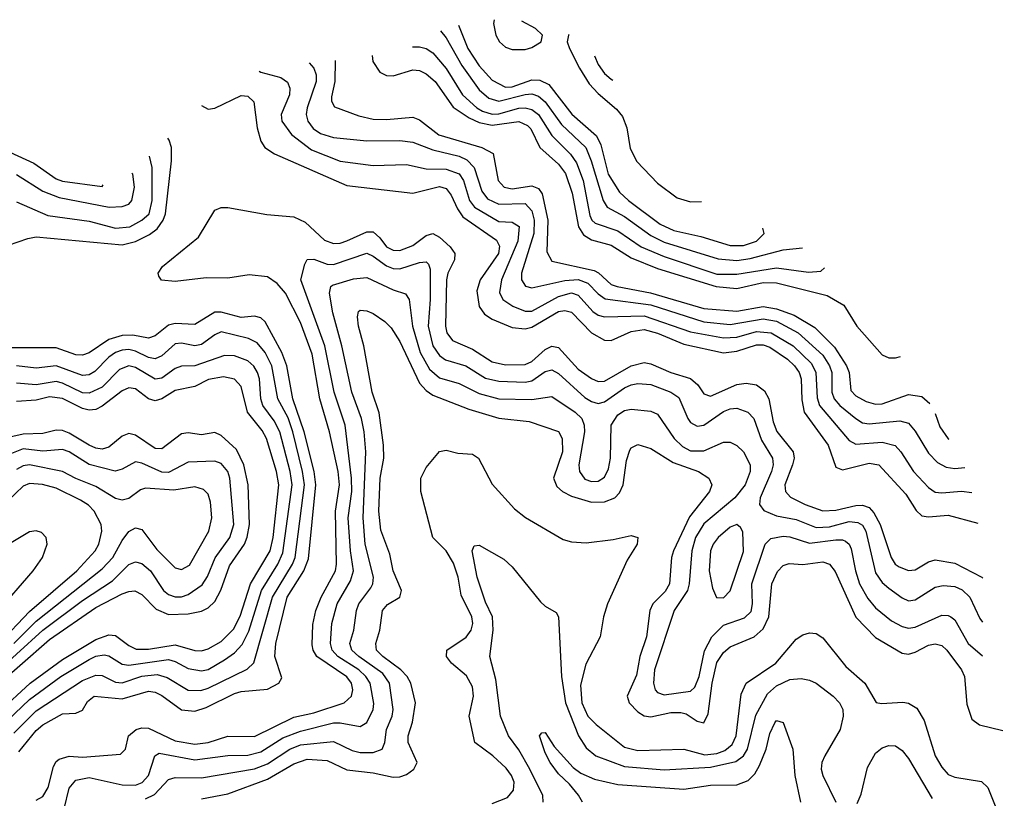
# Model space of a CAD drawing. Header units: inches. Extents: x 501365 to 657855, y 482276 to 547543.
# Tile 782 of 957: x 602080 to 605059, y 542621 to 544977. Entities that reach past the tile are written whole.
import ezdxf

# ---------------------------------------------------------------- set-up
doc = ezdxf.new("R2010")
doc.units = ezdxf.units.IN
doc.header["$MEASUREMENT"] = 0
doc.layers.add('A6504', color=7, linetype='Continuous')

msp = doc.modelspace()

# ---------------------------------------------------------------- linework, layer by layer
at = {"layer": 'A6504', "color": 5}
for points, elevation in [([(603407.8, 544960.7), (603435.9, 544890), (603470, 544836.9), (603510, 544793.8), (603550, 544772.9), (603570, 544773.6), (603630, 544794.6), (603653.6, 544793.6), (603681.1, 544781.1), (603751, 544691), (603825.4, 544625.5), (603838.3, 544598.3), (603860.4, 544510), (603895.5, 544455.5), (603922.5, 544430), (604018.4, 544358.4), (604059.5, 544339.5), (604141.4, 544321.4), (604230, 544294.3), (604270, 544293.6), (604310, 544306.7), (604333, 544330), (604329.2, 544346)], 3680), ([(603515.9, 544977), (603514.1, 544965.9), (603520.6, 544930), (603531.5, 544910), (603550, 544894.3), (603570, 544886.9), (603610, 544886.9), (603630, 544893), (603658.1, 544910), (603662.1, 544930), (603641.3, 544950), (603599.6, 544972.6)], 3720), ([(603353.6, 544942.8), (603370, 544921.9), (603418.3, 544838.3), (603470, 544764.6), (603499.8, 544739.8), (603530, 544730.3), (603610, 544750.6), (603630, 544752.2), (603650, 544745.9), (603670, 544728.7), (603719.5, 544659.5), (603793, 544590), (603809.6, 544550), (603845.2, 544430), (603857.2, 544410), (603910, 544381.2), (603990, 544323.9), (604030, 544304), (604193.8, 544253.8), (604250, 544248.8), (604290, 544254.5), (604390, 544280.5), (604449, 544287.1)], 3660), ([(603742.8, 544932.6), (603740.4, 544930), (603736.8, 544910), (603744.1, 544890), (603773.8, 544830), (603803.3, 544783.2), (603830, 544753.7), (603886, 544706), (603903.7, 544683.7), (603917.2, 544650), (603927.2, 544587.2), (603947.9, 544547.9), (604010, 544482.3), (604070, 544438.3), (604110, 544425.7), (604143.5, 544427.1)], 3720), ([(603269, 544895.2), (603290, 544894.9), (603310, 544889.7), (603330, 544876.9), (603370, 544829.7), (603419.9, 544750), (603463.5, 544710), (603480.2, 544700.2), (603510, 544691), (603530, 544692.2), (603590, 544709.3), (603610, 544710.5), (603630, 544705.5), (603650, 544690.4), (603690, 544626.9), (603747.1, 544570), (603764.4, 544544.4), (603784.6, 544490), (603804.9, 544384.9), (603810.9, 544370.9), (603821.8, 544361.8), (603890, 544337.9), (603961, 544290), (604030, 544260.3), (604190, 544207.1), (604250, 544206.9), (604370, 544226.5), (604467.2, 544212.8), (604504.2, 544215.8), (604515.7, 544225.8)], 3640), ([(603146.6, 544869.1), (603148.1, 544850), (603170, 544818.5), (603190, 544808), (603210, 544806.9), (603270, 544825.3), (603290, 544823.5), (603310, 544813.3), (603337.3, 544790), (603392.1, 544712.1), (603439.6, 544679.6), (603470, 544666), (603510, 544657.8), (603590, 544669.1), (603617, 544657), (603626.6, 544646.6), (603654.4, 544590), (603710, 544539.7), (603731.6, 544511.6), (603752.2, 544452.2), (603770.5, 544350), (603785.8, 544325.8), (603810, 544310.6), (603870, 544295.2), (603930, 544256.6), (604010, 544224.4), (604187.1, 544170), (604250, 544164), (604330, 544181.8), (604370, 544181.3), (604523, 544143), (604573.4, 544113.4), (604612.7, 544050), (604690, 543963.1), (604710, 543954.1), (604730, 543953.5), (604745.8, 543957.7)], 3620), ([(603818.9, 544867.3), (603830, 544841.1), (603850, 544814.3), (603870, 544796.6), (603874.6, 544793.7)], 3740), ([(602956.2, 544846.1), (602969.6, 544830), (602977, 544810), (602976.8, 544790), (602949.5, 544710), (602946.8, 544690), (602951.6, 544670), (602968.2, 544648.2), (602990, 544633), (603030, 544620.7), (603130, 544610.8), (603230, 544611.1), (603270, 544606.7), (603330, 544583.5), (603410, 544563.8), (603433.1, 544553.1), (603455, 544530), (603478.5, 544458.5), (603495.5, 544435.5), (603530, 544418.4), (603610, 544420.5), (603630, 544398.9), (603636.6, 544370), (603635.8, 544330), (603598.3, 544210), (603598.5, 544190), (603610.8, 544170.8), (603630, 544166.1), (603730, 544188.3), (603770, 544191.1), (603799.6, 544179.6), (603830, 544147.4), (603852, 544132), (603990, 544114.4), (604150, 544063), (604230, 544054.4), (604330, 544072.3), (604370, 544064.6), (604436, 544030), (604510, 543961.7), (604530.8, 543930), (604537.9, 543910), (604537.9, 543850), (604544.9, 543830), (604561.9, 543810), (604610, 543770.1), (604630, 543757.6), (604650, 543753.8), (604743.8, 543763.8), (604770, 543756.1), (604790, 543732.4), (604830, 543665.1), (604857.6, 543637.6), (604883.1, 543623.1), (604910, 543619.5), (604939.6, 543622.4)], 3560), ([(603034.6, 544853.3), (603033.5, 544790), (603023.7, 544743.7), (603023.6, 544730), (603033, 544713), (603106.4, 544686.4), (603150, 544676.4), (603190, 544674.8), (603270, 544682), (603290, 544674.1), (603348.7, 544628.6), (603478.8, 544590), (603512.5, 544572.5), (603527.8, 544490), (603546, 544470), (603570, 544465.7), (603630, 544474.8), (603650, 544466.5), (603660.7, 544450), (603678, 544370), (603674.8, 544274.8), (603690, 544246.6), (603818.4, 544218.4), (603831.6, 544211.6), (603870, 544176.3), (603887.8, 544170), (603988.9, 544151), (604150, 544103.2), (604250, 544094.7), (604330, 544108.9), (604370, 544102.6), (604423.2, 544083.2), (604486, 544046), (604545.8, 543985.8), (604582.4, 543930), (604589.8, 543910), (604595.4, 543855.4), (604610, 543838.7), (604641.7, 543821.7), (604670, 543813.8), (604690, 543814.4), (604770, 543842.7), (604810, 543836.9), (604833.8, 543816.2)], 3580), ([(602804.7, 544820.9), (602810, 544818.3), (602870, 544801.7), (602890, 544787.9), (602897.8, 544770), (602896.3, 544750), (602870.9, 544690), (602872.8, 544670), (602902.5, 544630), (602962.9, 544582.9), (603050, 544549.1), (603150, 544535.9), (603250, 544538.4), (603310, 544526.1), (603370, 544524.7), (603410, 544510.7), (603422.5, 544490), (603441.6, 544430), (603456.7, 544410), (603530, 544366.3), (603570, 544364.6), (603590.9, 544350.9), (603587, 544307), (603538.3, 544190), (603531.6, 544151.6), (603542.3, 544130), (603572.5, 544110), (603610, 544095.6), (603630, 544095.2), (603710, 544139.5), (603750, 544150.7), (603770, 544143.9), (603813.9, 544093.9), (603830, 544082.6), (603850, 544077.6), (603970, 544081), (604110, 544032.3), (604210, 544014.1), (604250, 544016.8), (604310, 544033.4), (604354, 544030), (604420.7, 543990), (604476.4, 543936.4), (604489.6, 543910), (604492.9, 543832.9), (604500.5, 543810), (604590, 543703.4), (604610, 543693), (604690, 543698.4), (604728.8, 543688.8), (604746.3, 543670), (604784.3, 543610), (604830, 543561.4), (604850, 543548), (604870, 543545.5), (604930, 543550.8), (604961.2, 543546.2)], 3540), ([(602630.1, 544717.7), (602650, 544706), (602670, 544709.1), (602750, 544748.1), (602770, 544745.5), (602788.4, 544728.4), (602798.1, 544650), (602809.3, 544609.3), (602822, 544590), (602851.4, 544571.4), (603070, 544475.3), (603270, 544452.1), (603350, 544472.6), (603370, 544465.8), (603385.8, 544445.8), (603404.7, 544404.7), (603420.9, 544380.9), (603522.6, 544310), (603531.8, 544291.8), (603529.2, 544270), (603473.5, 544190), (603463.7, 544156.2), (603470, 544109.5), (603486, 544086), (603510, 544070.7), (603570, 544045.5), (603610, 544041.8), (603630, 544046.5), (603710, 544094.2), (603730, 544096.8), (603750, 544092.4), (603810, 544029.7), (603850, 544007.1), (603870, 544006.6), (603930, 544033.6), (603970, 544039.5), (604010, 544028.7), (604090, 543994.9), (604210, 543969.3), (604250, 543974.2), (604310, 543993.5), (604330, 543993.1), (604350, 543986.5), (604403.4, 543950), (604425, 543930), (604438.5, 543910), (604444.8, 543890), (604446.6, 543826.6), (604454.2, 543790), (604526.7, 543690), (604550, 543622.9), (604570, 543615), (604650, 543635.8), (604679.8, 543630), (604761.5, 543541.5), (604792.3, 543492.3), (604810, 543476), (604830, 543473.2), (604890, 543478.1), (604979.6, 543453.8)], 3520), ([(602045.6, 544294.4), (602104.5, 544315.5), (602130, 544319.6), (602390, 544296.2), (602430, 544306.4), (602472.9, 544327.1), (602495.5, 544344.5), (602514.2, 544370), (602521.3, 544390), (602539.7, 544550), (602539.6, 544590), (602532.4, 544612.4), (602527.8, 544618.5)], 3520), ([(602050, 544576), (602122.8, 544542.8), (602190, 544495.1), (602210, 544488.5), (602330, 544472), (602332.6, 544477)], 3580), ([(602070, 544426.4), (602165, 544385), (602290, 544367.8), (602370, 544345.9), (602413.1, 544350), (602450, 544370.1), (602471.4, 544390), (602481.2, 544430), (602481.3, 544530), (602472.4, 544564.3)], 3540), ([(602070, 544508.8), (602150, 544458.1), (602199.1, 544439.1), (602350.6, 544409.4), (602390, 544411.7), (602410, 544419.3), (602419.7, 544430), (602427.4, 544470), (602422.3, 544510), (602419.8, 544513)], 3560), ([(602130, 542616), (602150, 542626.9), (602166, 542654), (602182.2, 542717.8), (602190, 542732.9), (602199.9, 542740.1), (602230, 542748.5), (602270, 542746.1), (602385, 542755), (602400.2, 542770), (602409.7, 542810.3), (602432.9, 542830), (602450, 542834.7), (602470, 542833.2), (602550, 542795.5), (602610, 542785.2), (602650, 542789.8), (602710, 542809.4), (602790, 542808.1), (602910, 542867), (602970, 542879.8), (603062, 542910), (603084.1, 542930), (603088.5, 542950), (603084.1, 542970), (603070, 542989), (602979.2, 543050), (602967.7, 543070), (602965.4, 543085.4), (602967.5, 543147.6), (602975.9, 543190), (602991.9, 543230), (603035.4, 543310), (603038.5, 543330), (603035.9, 543490), (603047.9, 543570), (603043.9, 543610), (603017.9, 543730), (602988.4, 543830), (602965.1, 543965.1), (602930, 544061.2), (602884.2, 544150), (602859.2, 544179.2), (602830, 544199.3), (602774.5, 544205.5), (602710, 544195.3), (602643.8, 544196.2), (602550, 544185.4), (602509.2, 544189.2), (602500.7, 544200.7), (602498.7, 544210), (602512.5, 544230), (602621.2, 544318.8), (602670, 544400.9), (602690, 544409.1), (602710, 544409.2), (602827.8, 544387.8), (602910, 544380.1), (602944.2, 544364.1), (603002.5, 544310), (603030, 544299.5), (603050, 544300.4), (603070, 544307.5), (603130, 544335.1), (603150, 544335), (603170, 544317.2), (603190, 544290), (603210, 544279.5), (603230, 544278.4), (603270, 544294), (603310, 544323.8), (603330, 544330.1), (603350, 544319.3), (603382.8, 544290), (603396.9, 544270), (603395.7, 544250), (603375.2, 544210), (603371, 544190), (603368.2, 544050), (603372.4, 544030), (603390, 544006.4), (603450, 543979.8), (603510, 543941.7), (603550, 543933.2), (603610, 543933.9), (603630, 543943.2), (603670, 543979.5), (603690, 543989.4), (603710, 543985), (603770, 543920.1), (603810, 543891.4), (603830, 543882.5), (603850, 543883.6), (603930, 543929.3), (603970, 543939.5), (603990, 543936.1), (604050, 543909.8), (604110, 543891.6), (604131.9, 543871.9), (604150, 543845), (604170, 543838.1), (604250, 543873.6), (604277.8, 543877.8), (604310, 543872.1), (604333.9, 543853.9), (604347.1, 543830), (604360.5, 543760.5), (604371.1, 543731.1), (604420.4, 543670), (604423.9, 543650), (604418.9, 543630), (604395.3, 543570), (604397.5, 543550), (604412.5, 543532.5), (604457, 543510), (604510, 543491.2), (604550, 543493.5), (604610, 543507.6), (604630, 543508.7), (604650, 543501.1), (604665, 543485), (604683.6, 543450), (604716.6, 543350), (604729.6, 543330), (604741.3, 543321.3), (604770, 543310.5), (604790, 543312.9), (604830, 543336.7), (604850, 543342.4), (604910, 543333), (604991.9, 543290), (604994.9, 543287.3)], 3480), ([(602214.1, 542590), (602230, 542652.2), (602250, 542676.3), (602290, 542684.2), (602390, 542662.6), (602430, 542661), (602451, 542669), (602469.6, 542690), (602488.7, 542750), (602502.3, 542757.7), (602610, 542738), (602710, 542750.6), (602770, 542751.6), (602810, 542762.4), (602876, 542804), (602930, 542824.6), (603030, 542849.5), (603050, 542850.1), (603110, 542838.5), (603130, 542850.8), (603149.6, 542890), (603151.4, 542908.6), (603140.8, 542970), (603127.8, 542990), (603106.4, 543010), (603042.4, 543050), (603025.9, 543070), (603020.2, 543090), (603025, 543150), (603041, 543210), (603081, 543279), (603089.7, 543310), (603080.5, 543370), (603073.6, 543470), (603084.6, 543550), (603084.3, 543590), (603065, 543750), (603031.8, 543850), (603003.4, 543990), (602931.1, 544190), (602942.4, 544237.6), (602950, 544251.8), (602970, 544252.9), (603010, 544237.8), (603030, 544236.2), (603130, 544270.4), (603150, 544261.8), (603190, 544232.3), (603210, 544224.3), (603230, 544222.9), (603290, 544242.4), (603310, 544244.7), (603317.4, 544237.4), (603321.8, 544221.8), (603322.3, 544130), (603316.4, 544050), (603330.4, 543990), (603350, 543960.6), (603368, 543948), (603430, 543929.7), (603490, 543892.1), (603530, 543882.9), (603610, 543880.3), (603630, 543884.8), (603670, 543912.9), (603690, 543918.1), (603710, 543906.1), (603790, 543834.2), (603810, 543821.4), (603830, 543816.1), (603850, 543821), (603910, 543863.6), (603930, 543872.3), (603950, 543876), (603990, 543872.9), (604050.3, 543850.3), (604074.2, 543834.2), (604101.6, 543770), (604110, 543758.7), (604130, 543747.4), (604150, 543750.5), (604210, 543791.4), (604230, 543799.5), (604250, 543801.6), (604282.9, 543790), (604301.4, 543770), (604324.6, 543704.6), (604358.4, 543650), (604360.1, 543630), (604354.7, 543610), (604320.5, 543530), (604319, 543510), (604331.7, 543491.6), (604370, 543475.8), (604430, 543464.9), (604490, 543440.8), (604530, 543442.9), (604590, 543458.7), (604616.2, 543456.2), (604630, 543447.3), (604640.5, 543430), (604670, 543303.9), (604690, 543273.8), (604710, 543256.8), (604750, 543227.6), (604770, 543219.1), (604790, 543221.9), (604850, 543259.9), (604874.3, 543265.7), (604910, 543262.2), (604931.8, 543251.8), (604955.6, 543230), (604985.5, 543165.5), (604993.5, 543154.4)], 3460), ([(602460.7, 542619.3), (602487.5, 542632.5), (602530, 542678.5), (602550, 542684.4), (602630, 542683.8), (602790, 542710.7), (602830, 542726.1), (602897.8, 542770), (602930, 542783.2), (603030, 542792.9), (603085.7, 542765.7), (603110, 542759.9), (603150, 542759.9), (603176.8, 542770), (603184.6, 542790), (603190.3, 542830), (603207, 542870), (603210.6, 542890), (603199.5, 542970), (603178.7, 542998.7), (603106.3, 543050), (603085.2, 543070), (603078.7, 543090), (603091.1, 543130), (603099.4, 543190), (603106.4, 543210), (603142.2, 543257.8), (603148.4, 543270), (603150.3, 543290), (603125.4, 543390), (603119.1, 543470), (603127.3, 543670), (603122.4, 543730), (603114.3, 543770), (603085.3, 543850), (603055.2, 543990), (603027.5, 544090), (603017.5, 544150), (603021.5, 544170), (603026.1, 544173.9), (603090, 544192.5), (603130, 544196.9), (603210, 544160.1), (603247.9, 544147.9), (603258.2, 544130), (603268.3, 544050), (603291.6, 543970), (603320.1, 543920.1), (603350, 543893.9), (603410, 543876), (603470, 543845.9), (603530, 543829.8), (603630, 543828.3), (603690, 543836.6), (603761.3, 543790), (603781.1, 543770), (603788.5, 543750), (603788.9, 543730), (603771.9, 543630), (603774, 543610), (603790, 543587.4), (603810, 543580.3), (603830, 543580.5), (603850, 543592.8), (603861.7, 543618.3), (603868, 543650), (603869.7, 543750.3), (603890, 543781.6), (603910, 543794.5), (603930, 543798.2), (603990, 543792.8), (604010, 543783.1), (604060.9, 543710), (604086, 543686), (604110, 543673.1), (604150, 543672.2), (604210, 543698.9), (604218.7, 543698.7), (604230, 543698.4), (604250, 543688.7), (604270, 543669.4), (604290.1, 543630), (604290.8, 543610), (604275.6, 543570), (604244.2, 543530), (604150, 543451.4), (604124.5, 543410), (604114.1, 543370), (604106.2, 543270), (604100.6, 543250), (604060.3, 543190), (604000.7, 543010), (603997.9, 542970), (604003.1, 542950), (604010, 542941.9), (604030, 542934.7), (604110, 542945.1), (604122.5, 542957.5), (604136.2, 542990), (604152.1, 543067.9), (604174.8, 543110), (604210, 543144.8), (604272.9, 543167.1), (604293.2, 543186.8), (604297.9, 543210), (604295.9, 543270), (604335.8, 543390), (604353, 543407), (604390, 543414.5), (604410, 543412.7), (604470, 543393.1), (604550, 543403.5), (604570, 543403.8), (604579.3, 543399.3), (604590, 543390.7), (604596, 543376), (604608.7, 543310), (604621.7, 543270), (604646, 543226), (604670, 543197.2), (604717.8, 543157.8), (604750, 543141.1), (604770, 543136.6), (604790, 543139), (604870, 543175.6), (604890, 543174.7), (604897.8, 543170), (604910, 543160.9), (604950.1, 543090), (604993.9, 543052.9)], 3440), ([(602077.7, 542762.3), (602130, 542826.9), (602150, 542843.4), (602210, 542877), (602250, 542879.4), (602270, 542887.7), (602285.3, 542914.7), (602305.7, 542930), (602390, 542922.3), (602470, 542945.5), (602490, 542942.2), (602510, 542932), (602570, 542889.5), (602610, 542884.9), (602643.8, 542896.2), (602730, 542938.2), (602750, 542944.1), (602830, 542951.3), (602864.2, 542970), (602873.7, 542986.3), (602851.8, 543050), (602855, 543090), (602889.1, 543230), (602939.7, 543310), (602953.8, 543346.2), (602976.5, 543570), (602970.8, 543610), (602940.5, 543730), (602907, 543830), (602888, 543930), (602872.8, 543970), (602822.6, 544062.6), (602810, 544074.5), (602790, 544079.8), (602750, 544076.1), (602690, 544092.3), (602670, 544091.9), (602610, 544055.3), (602550, 544057.9), (602530, 544052.9), (602490, 544020.5), (602470, 544013), (602422.8, 544022.8), (602390, 544022), (602350, 544009), (602290, 543969), (602270, 543962.1), (602250, 543963.2), (602190, 543984.6), (602030, 543984.5)], 3520), ([(602630, 542620.1), (602710, 542634.8), (602830, 542679), (602910, 542725.2), (602950, 542739.5), (603010, 542736), (603070, 542708), (603150, 542698.2), (603210, 542685.1), (603230, 542686), (603250, 542693.6), (603272.2, 542710), (603283.1, 542730), (603255.6, 542790), (603255.8, 542810), (603268.5, 542851.5), (603277.4, 542910), (603263.5, 542970), (603252.8, 542990), (603233.2, 543010), (603178.4, 543050), (603160.1, 543070), (603158.1, 543090), (603169.6, 543130), (603177.9, 543190), (603192.7, 543207.3), (603229.8, 543230), (603235.3, 543250), (603209.7, 543309.7), (603199.9, 543360.1), (603172.4, 543432.4), (603167.2, 543490), (603170.7, 543590), (603181.7, 543650), (603180.9, 543690), (603167.8, 543787.8), (603146.1, 543850), (603120.9, 543990), (603105.5, 544050), (603102.4, 544077.6), (603105.5, 544094.5), (603110, 544098.2), (603130, 544096.2), (603150, 544087.8), (603184.4, 544064.4), (603204.3, 544044.3), (603230, 544003.7), (603290, 543877.7), (603310, 543854.7), (603330, 543841.1), (603438.9, 543798.9), (603530, 543771.3), (603621.4, 543761.4), (603710.8, 543730.8), (603721.9, 543710), (603722.2, 543670), (603695.1, 543590), (603705.1, 543565.1), (603722.2, 543550), (603750, 543535.2), (603810, 543517.1), (603850, 543518.2), (603880.7, 543530), (603894.8, 543545.2), (603905.8, 543570), (603916.6, 543643.4), (603925.8, 543674.2), (603930, 543681.8), (603950, 543691.3), (603990, 543679.8), (604057.5, 543637.5), (604134.4, 543610), (604165.4, 543590), (604174.3, 543570), (604167.4, 543550), (604106.9, 543473.1), (604058.3, 543370), (604051.9, 543350), (604045.8, 543270), (604033.2, 543246.8), (603995.8, 543210), (603987, 543190), (603976.3, 543110), (603957, 543050), (603946, 542994), (603918.7, 542930), (603924.6, 542910), (603950, 542882.5), (603970, 542870.8), (603990, 542867.4), (604050, 542881), (604080.7, 542880.7), (604096.5, 542876.5), (604130, 542854.6), (604150, 542850.1), (604162.9, 542877.1), (604175, 542970), (604190, 543031.8), (604210, 543062.4), (604230, 543079.9), (604302.1, 543110), (604330, 543133.8), (604347, 543170), (604355.5, 543270), (604372.8, 543307.2), (604390, 543325.7), (604408.7, 543331.3), (604450, 543328.9), (604510, 543337.3), (604530, 543329.5), (604547.4, 543307.4), (604610, 543169.1), (604670, 543108.2), (604750, 543060.5), (604770, 543057.7), (604790, 543063.4), (604830, 543084.9), (604850, 543088.9), (604870, 543083.9), (604885.8, 543070), (604929.7, 543010), (604939.1, 542990), (604946, 542906), (604961.2, 542861.2), (604984, 542844), (605054.7, 542826.9)], 3420), ([(602061.8, 542818.2), (602130, 542885.9), (602270, 542978.2), (602310, 542993.6), (602330, 542993), (602370, 542973), (602390, 542970.9), (602450, 542990.5), (602495.6, 542995.6), (602526.6, 542986.6), (602590, 542948.9), (602627.6, 542947.6), (602650, 542954.3), (602768.1, 543011.9), (602788.8, 543031.2), (602845.3, 543230), (602905.8, 543330), (602913.7, 543350), (602941.7, 543570), (602936.1, 543610), (602906.4, 543730), (602892.2, 543772.2), (602861.5, 543830), (602842.5, 543930), (602823.2, 543970), (602799, 543999), (602772.1, 544012.1), (602690, 544032.3), (602670, 544023.3), (602630, 543994.1), (602610, 543989.9), (602570, 543998.2), (602550, 543996), (602510, 543959.7), (602490, 543950.9), (602470, 543954.8), (602430, 543974.4), (602410, 543978.9), (602390, 543977.2), (602370, 543969.9), (602350, 543955.6), (602307.8, 543912.2), (602290, 543902.4), (602270, 543900.4), (602190, 543930), (602130, 543922.5), (602070, 543930.2)], 3540), ([(602043.2, 542856.8), (602110, 542920.5), (602204, 542990), (602290, 543041.6), (602310, 543051.4), (602335.4, 543055.4), (602350, 543052.8), (602390, 543027.6), (602410, 543024.6), (602530, 543041), (602550, 543035.6), (602590, 543014.2), (602630, 543006.6), (602650, 543011), (602700, 543040), (602730, 543061), (602753.3, 543086.7), (602773.2, 543126.8), (602811.2, 543250), (602861.6, 543330), (602876.2, 543363.8), (602904.4, 543570), (602898.5, 543610), (602867.1, 543730), (602850, 543763.1), (602815.7, 543810), (602809.2, 543830), (602805.6, 543890), (602799.4, 543910), (602788.6, 543928.6), (602770, 543944.7), (602730, 543960.2), (602699.4, 543960.6), (602610, 543929.9), (602570, 543928.5), (602550, 543921.6), (602510, 543892.5), (602490, 543889), (602430, 543924.7), (602410, 543929.4), (602381.8, 543918.2), (602330, 543865.1), (602290, 543846.6), (602270, 543848.2), (602210, 543877.4), (602190, 543882.1), (602130, 543872.5), (602070, 543877.8)], 3560), ([(602017.2, 542882.8), (602111.7, 542970), (602210, 543041.8), (602310, 543101.6), (602350, 543115.7), (602370, 543114.3), (602410, 543083.5), (602432.9, 543072.9), (602470, 543072.7), (602550, 543086.1), (602610, 543068.8), (602630, 543067.9), (602650, 543073.4), (602690, 543095.9), (602727.3, 543132.7), (602747.1, 543172.9), (602778.6, 543270), (602837.9, 543370), (602847.3, 543410), (602864.1, 543570), (602857.5, 543610), (602827.2, 543710), (602814, 543734), (602769.6, 543789.6), (602750, 543867.1), (602729.9, 543889.9), (602696.2, 543896.2), (602651.2, 543888.7), (602610, 543867.2), (602550, 543855.2), (602510, 543829.9), (602490, 543823.5), (602470, 543829.6), (602430, 543860.5), (602410, 543863.7), (602390, 543853.9), (602330, 543807.3), (602310, 543797.8), (602290, 543795.9), (602270, 543800.4), (602210, 543831.4), (602170, 543836.1), (602130, 543825.4), (602070, 543821.7)], 3580), ([(604850, 543785.2), (604864.8, 543744.8), (604889.3, 543709.3), (604891.2, 543708.2)], 3580), ([(601990, 542944.8), (602170, 543102.3), (602310, 543199.1), (602390, 543239.6), (602410, 543247.5), (602428.8, 543248.8), (602450, 543238.4), (602493.2, 543193.2), (602530, 543177.4), (602590, 543179.9), (602630, 543187.5), (602650, 543197.4), (602670, 543216.6), (602689, 543251), (602715.2, 543324.8), (602760, 543390), (602768.7, 543411.3), (602775.6, 543450), (602771.4, 543570), (602758.1, 543630), (602736.3, 543676.3), (602690, 543719.5), (602670, 543728.2), (602630, 543721.5), (602590, 543726.9), (602570, 543723.7), (602510, 543678.4), (602490, 543679.6), (602430, 543719.9), (602410, 543724.7), (602390, 543717.1), (602350, 543683.3), (602330, 543677.7), (602310, 543680.2), (602290, 543689.4), (602230, 543726.3), (602210, 543734.1), (602190, 543735.4), (602150, 543725.2), (602090, 543723.4), (602050, 543713.9)], 3620), ([(601990, 542985.2), (602150.3, 543129.7), (602270, 543219.7), (602361, 543279), (602410, 543328.8), (602430, 543337.3), (602450, 543331.7), (602475.7, 543310), (602514.9, 543250), (602530, 543237.6), (602550, 543230.7), (602570, 543231.4), (602590, 543238.3), (602632.6, 543267.4), (602648, 543292), (602671.2, 543348.9), (602716.2, 543410), (602728.2, 543450), (602716.2, 543590), (602709.5, 543610), (602690, 543634.8), (602670, 543641.8), (602590, 543638.7), (602530, 543607), (602510, 543607.8), (602450, 543635.5), (602430, 543639.5), (602390, 543617.5), (602368.4, 543611.6), (602290, 543631.1), (602230, 543669.3), (602210, 543676.2), (602150, 543672), (602090, 543678.6), (602050, 543662.4)], 3640), ([(603510, 542605.3), (603556.1, 542623.9), (603574.6, 542645.5), (603575.8, 542670), (603568.3, 542690), (603552.3, 542712.3), (603512.2, 542750), (603457.4, 542790), (603440.1, 542870), (603453.4, 542930), (603450, 542958.7), (603431.6, 542991.6), (603386.3, 543030), (603371.9, 543050), (603373, 543070), (603430.9, 543109.1), (603446.3, 543130), (603451.1, 543150), (603447.9, 543170), (603416.2, 543236.2), (603407.1, 543290), (603392.4, 543332.4), (603370, 543369.9), (603329.9, 543410), (603293.7, 543550), (603294, 543590), (603310, 543622), (603350, 543670.3), (603370, 543674.4), (603405.8, 543665.8), (603450, 543662.3), (603468.5, 543650), (603510, 543571.3), (603576.9, 543496.9), (603610.6, 543470.6), (603724.1, 543404.1), (603750, 543396.9), (603794.2, 543394.3), (603876.1, 543403.9), (603930, 543416), (603950.5, 543410.5), (603948.7, 543390), (603917.7, 543342.3), (603858.7, 543210), (603846.6, 543170), (603836.6, 543110), (603793, 543027), (603776.6, 542963.4), (603781.2, 542910), (603799.2, 542870), (603824.2, 542844.2), (603910, 542776.4), (603950, 542766.5), (604089.9, 542770.1), (604153.4, 542753.4), (604190, 542756.9), (604213.8, 542766.2), (604235.5, 542784.5), (604248.4, 542810), (604263.5, 542936.5), (604278.4, 542970), (604368, 543030), (604430, 543103.1), (604450, 543116.1), (604470, 543121.9), (604490, 543119.8), (604510, 543106.6), (604580.1, 543020.1), (604637.8, 542970), (604671.4, 542911.4), (604687.8, 542907.8), (604752.4, 542912.4), (604770, 542909.5), (604794.4, 542894.4), (604817.2, 542857.2), (604850.4, 542750), (604870, 542715.1), (604890, 542693.8), (604910, 542685.5), (604990, 542671.8), (605010, 542654.4), (605059.4, 542530)], 3380), ([(602062.7, 543090), (602130, 543157.6), (602330, 543315.3), (602361.6, 543350), (602390, 543401.7), (602410, 543428.3), (602430, 543439.5), (602450, 543434.3), (602494.6, 543374.6), (602550, 543318.4), (602570, 543313.4), (602593.4, 543326.6), (602652.2, 543430), (602661.7, 543470), (602657.2, 543517.2), (602650, 543541.4), (602635.8, 543555.8), (602610, 543563.2), (602545.9, 543554.1), (602460.2, 543559.8), (602445.2, 543554.8), (602410, 543528.6), (602390, 543523.2), (602370, 543528), (602310, 543565.1), (602250, 543588.5), (602210, 543610.3), (602110, 543630.5), (602090, 543627.3), (602070, 543616.2)], 3660), ([(602016.6, 543090), (602110, 543186.7), (602253.2, 543310), (602308.1, 543370), (602319.7, 543390), (602328.7, 543430), (602327, 543450), (602305.5, 543490), (602288, 543508), (602263.6, 543523.6), (602190, 543559.5), (602148.8, 543571.2), (602110, 543573.6), (602090, 543566.1), (602021.1, 543498.9)], 3680), ([(602010, 543182.9), (602120.5, 543310), (602148.6, 543350), (602163.4, 543390), (602160.5, 543410), (602145.9, 543425.9), (602130, 543431), (602110, 543427.2), (602049.2, 543390.8)], 3720), ([(603664.2, 542610), (603662.9, 542630), (603623.7, 542710), (603590, 542768.4), (603559.5, 542810), (603535.4, 542870), (603520.6, 542980.6), (603502.5, 543050), (603512.5, 543130), (603510.8, 543170), (603490, 543215.1), (603464.2, 543290), (603449.2, 543370), (603454.8, 543385.2), (603470, 543387), (603545.3, 543345.3), (603570, 543322), (603655.8, 543215.8), (603670, 543202.7), (603703.8, 543183.8), (603710.2, 543170.2), (603719.5, 542990), (603731.1, 542910), (603770.5, 542810.5), (603794.2, 542774.2), (603823.5, 542750), (603910, 542717.7), (604030, 542707.5), (604170, 542716), (604247.3, 542732.7), (604270, 542750), (604281.9, 542770), (604307.4, 542872.6), (604342.7, 542937.3), (604370, 542961.5), (604410, 542980.6), (604444.3, 542984.3), (604470, 542979.3), (604490, 542969.3), (604541.3, 542930), (604560.6, 542910), (604570.5, 542890.5), (604571.4, 542870), (604562.9, 542830), (604516.3, 542750), (604506.9, 542730), (604505.3, 542710), (604510.1, 542690), (604549.5, 542610)], 3360), ([(603782.6, 542610), (603770.7, 542630.7), (603743.8, 542663.8), (603710, 542695), (603684.9, 542730), (603670, 542758.7), (603653.2, 542810), (603660.1, 542819.9), (603670, 542820.5), (603697.7, 542777.7), (603755, 542715), (603777.7, 542697.7), (603819, 542679), (603890, 542663.4), (604090, 542649.1), (604170, 542661.3), (604250, 542662.6), (604284.8, 542675.2), (604304.8, 542695.2), (604319, 542721), (604338.8, 542770), (604350, 542817.6), (604365.4, 542850), (604370, 542857.2), (604390, 542850.3), (604419.7, 542770), (604425.4, 542690), (604443, 542610)], 3340), ([(604614.1, 542605.9), (604626, 542634), (604645, 542715), (604670, 542757.6), (604690, 542774), (604710, 542781.4), (604730, 542779.7), (604750, 542766.5), (604770, 542741.6), (604840.8, 542620.8)], 3360)]:
    msp.add_lwpolyline(points, dxfattribs=dict(at, elevation=elevation))
at = {"layer": 'A6504', "color": 5, "elevation": 3460}
msp.add_lwpolyline([(604250, 543449.8), (604230, 543442.1), (604193.2, 543410), (604178, 543390), (604170, 543369.7), (604166.7, 543310), (604176.8, 543256.8), (604189, 543229), (604210, 543228.3), (604230, 543249.2), (604270, 543368.5), (604267.8, 543427.8), (604261, 543441)], close=True, dxfattribs=at)

doc.saveas('drawing.dxf')
